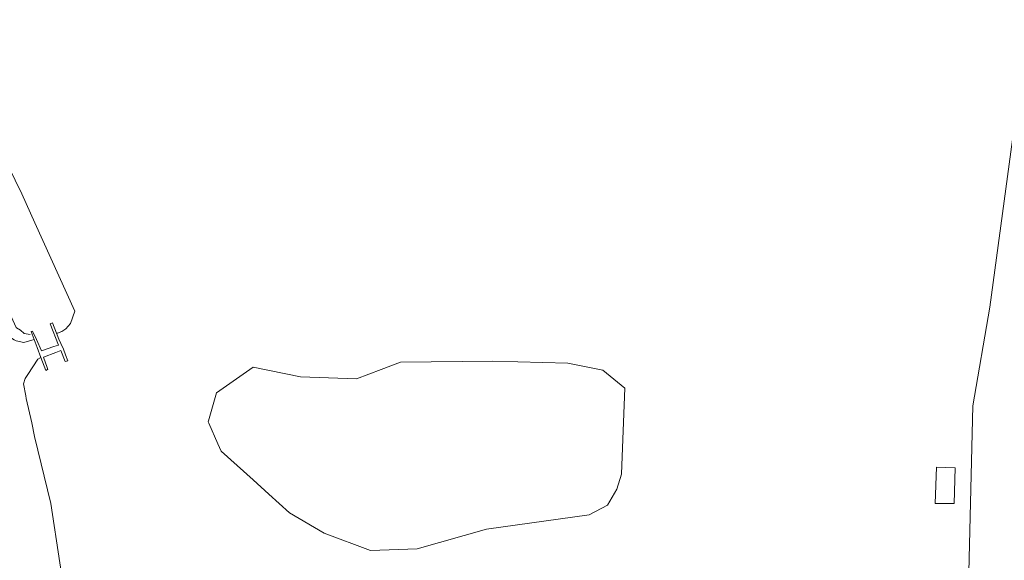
# Model space of a CAD drawing. Header units: metres. Extents: x 169249 to 194689, y 406250 to 412203.
# Tile 271 of 442: x 186475 to 186577, y 410598 to 410654. Entities that reach past the tile are written whole.
import ezdxf

# ---------------------------------------------------------------- set-up
doc = ezdxf.new("R2010")
doc.units = ezdxf.units.M
for name, color, linetype, lineweight in [('BGT_NLCS_N264$0$B-WE-GW-WATERGANG_INSTEEK-G', 252, 'CONTINUOUS', 18), ('BGT_NLCS_N264$0$B-WE-GW-WATERGANG_WATERLIJN-G', 252, 'CONTINUOUS', 18), ('BGT_NLCS_N264$0$B-WE-KW-KUNSTWERK_SLUIS-G', 252, 'CONTINUOUS', 18), ('BGT_NLCS_N264$0$B-WE-OG-TOPOGRAFIE_WEG_VERHARD-G', 252, 'CONTINUOUS', 18), ('X-XX-AL-REFERENTIE-G', 7, 'CONTINUOUS', 18)]:
    doc.layers.add(name, color=color, linetype=linetype, lineweight=lineweight)

# ---------------------------------------------------------------- blocks, each defined once
blk = doc.blocks.new('BGT_NLCS_N264')
at = {"layer": 'BGT_NLCS_N264$0$B-WE-GW-WATERGANG_INSTEEK-G'}
for points in [[(186476.12, 410621.09, 9.53), (186475.05, 410620.8, 10.27), (186474.26, 410620.96, 10.25), (186474.06, 410621.08, 10.24), (186473.58, 410621.39, 10.21), (186473.21, 410622.05, 10.15), (186472.74, 410623.11, 10.14), (186465.74, 410638.75, 9.99), (186460.67, 410645.84, 9.95), (186455.4, 410654.3, 9.82)], [(186469.9, 410646.3, 10.1), (186474.84, 410636.24, 10.08), (186476.2, 410633.23, 10.13), (186480.33, 410624.04, 10.27), (186479.9, 410622.77, 10.24), (186479.41, 410622.21, 10.26), (186479, 410621.92, 10.27), (186478.55, 410621.78, 9.92), (186478.45, 410621.75, 9.84)], [(186479.72, 410591.76, 10.65), (186477.85, 410604.09, 10.55), (186476.17, 410611.05, 10.48), (186475.88, 410612.47, 10.47), (186475.31, 410615, 10.46), (186475.25, 410615.26, 10.46), (186475.01, 410616.52, 10.45), (186475.19, 410617.07, 10.46), (186475.46, 410617.48, 10.46), (186476.5, 410619.06, 10.49), (186476.8, 410619.24, 10.71)], [(186533.69, 410602.92, 9.88), (186535.61, 410603.9, 10.04), (186536.58, 410605.59, 10.07), (186537.06, 410607.12, 10.14), (186537.18, 410609.85, 10.29), (186537.4, 410616.04, 10.32), (186535.11, 410617.93, 10.05), (186531.48, 410618.64, 9.94), (186523.7, 410618.86, 10.07), (186514.14, 410618.74, 10.07), (186512.12, 410617.98, 10.08), (186509.55, 410617.03, 10.1), (186503.74, 410617.23, 10.11), (186498.85, 410618.23, 10.17), (186495.05, 410615.57, 10.13), (186494.2, 410612.67, 10.43), (186494.17, 410612.55, 10.45), (186494.23, 410612.41, 10.44), (186495.17, 410610.28, 10.38), (186495.52, 410609.5, 10.35), (186498.85, 410606.55, 10.34), (186500.48, 410605.07, 10.3), (186502.63, 410603.1, 10.25), (186506.21, 410601.01, 10.18), (186511.02, 410599.22, 10.11), (186515.85, 410599.38, 10.11), (186523.07, 410601.41, 10), (186533.69, 410602.92, 9.88)]]:
    blk.add_polyline3d(points, dxfattribs=at)
at = {"layer": 'BGT_NLCS_N264$0$B-WE-GW-WATERGANG_WATERLIJN-G'}
blk.add_polyline3d([(186475.7, 410621.62, 9.07), (186475.07, 410621.72, 9.07), (186474.69, 410622.06, 9.07), (186474.3, 410622.3, 9.07), (186474.27, 410622.36, 9.07), (186473.74, 410623.48, 9.07), (186468.28, 410635.24, 9.07), (186465.06, 410641.1, 9.07), (186462.46, 410645.36, 9.07)], dxfattribs=at)
at = {"layer": 'BGT_NLCS_N264$0$B-WE-KW-KUNSTWERK_SLUIS-G'}
for points in [[(186477.46, 410618.21, 9.49), (186477.09, 410619.26, 10.62), (186478.36, 410619.76, 10.63), (186478.89, 410619.97, 10.64), (186479.34, 410618.81, 9.36), (186479.61, 410618.89, 9.27), (186479.38, 410619.51, 9.99), (186479.15, 410620.12, 10.7), (186478.89, 410620.68, 10.67), (186478.69, 410621.15, 10.31), (186478.01, 410622.82, 9.01), (186477.79, 410622.73, 9), (186478.64, 410620.53, 10.69), (186478.18, 410620.37, 10.7), (186476.9, 410619.93, 10.72), (186476.36, 410621.09, 9.76), (186475.95, 410621.97, 9.04), (186475.81, 410621.92, 9.03), (186476.44, 410620.26, 10.02), (186476.8, 410619.24, 10.71)], [(186476.8, 410619.24, 10.71), (186477.32, 410617.88, 9.3), (186477.51, 410617.98, 9.27), (186477.54, 410617.99, 9.27), (186477.46, 410618.21, 9.49)]]:
    blk.add_polyline3d(points, dxfattribs=at)
at = {"layer": 'BGT_NLCS_N264$0$B-WE-OG-TOPOGRAFIE_WEG_VERHARD-G'}
for points in [[(186573.1, 410596.96, 11.11), (186573.53, 410614.22, 10.81), (186575.28, 410624.46, 10.79), (186579.12, 410652.85, 10.72)], [(186571.69, 410607.79, 11.09), (186569.75, 410607.84, 11.1), (186569.61, 410604.09, 11.11), (186571.57, 410604.1, 11.12), (186571.69, 410607.79, 11.09)]]:
    blk.add_polyline3d(points, dxfattribs=at)

msp = doc.modelspace()

# ---------------------------------------------------------------- block references
at = {"layer": 'X-XX-AL-REFERENTIE-G'}
msp.add_blockref('BGT_NLCS_N264', (0, 0), dxfattribs=at)

doc.saveas('drawing.dxf')
